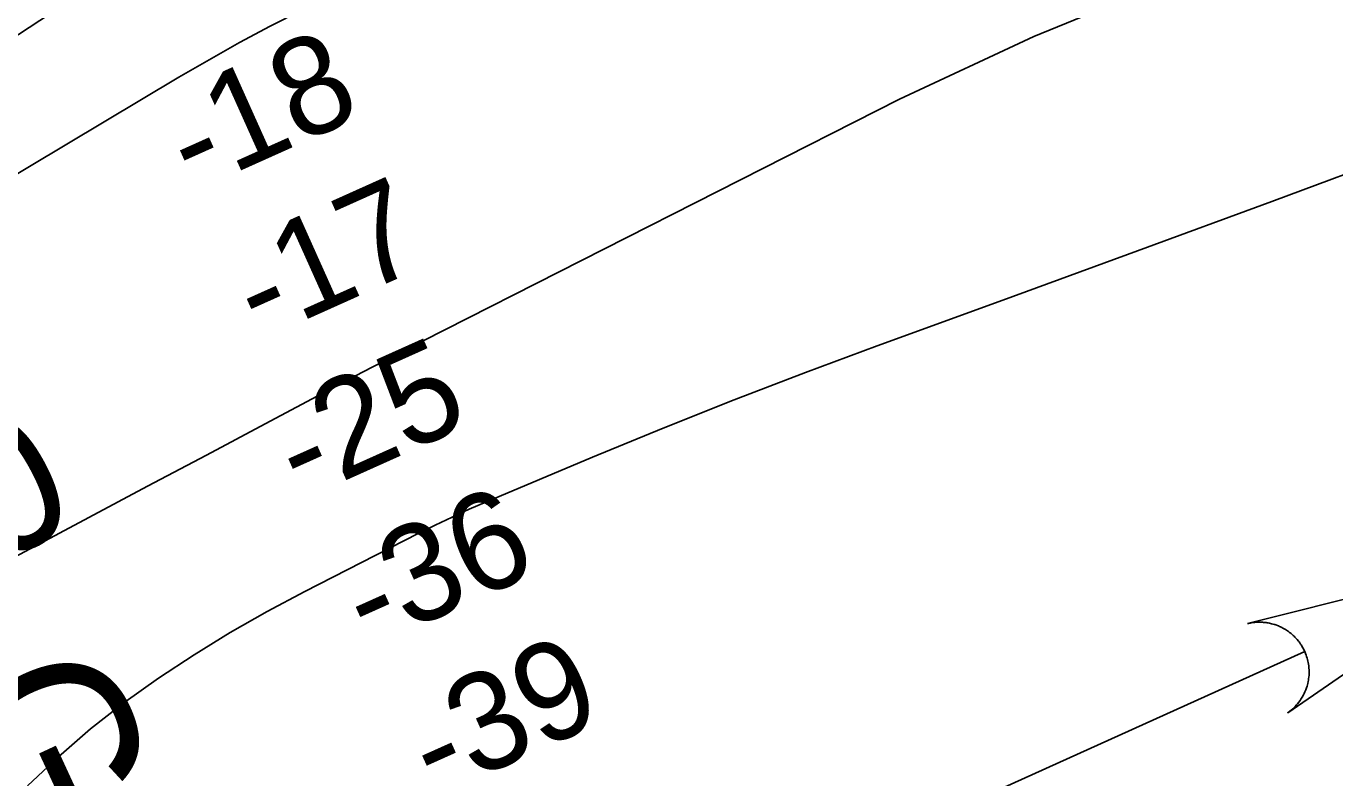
# Model space of a CAD drawing. Extents: x 3245246 to 3283090, y 806824 to 832173.
# Drawn here: x 3250190 to 3250994, y 815627 to 816088 of the extents above; entities that cross this region are included whole.
import ezdxf

# ---------------------------------------------------------------- set-up
doc = ezdxf.new("R2010")
doc.units = 0
for name, color, linetype in [('V-CHAN-NAID', 7, 'Continuous'), ('V-RIVR-RANG', 7, 'Continuous'), ('V-STRM-FLOW', 7, 'Continuous'), ('V-TOPO-DPTH', 7, 'Continuous'), ('V-TOPO-MINR', 7, 'Continuous'), ('V-TOPO-MINR-IDEN', 7, 'Continuous')]:
    doc.layers.add(name, color=color, linetype=linetype)

msp = doc.modelspace()

# ---------------------------------------------------------------- linework, layer by layer
at = {"layer": 'V-STRM-FLOW'}
msp.add_line((3250746.86, 815601.36), (3250975.08, 815704.4), dxfattribs=at)
msp.add_lwpolyline([(3250939.95, 815721.45), (3251104.13, 815762.67), (3250964.64, 815666.77), (3250967.05, 815668.62), (3250969.19, 815670.63), (3250970, 815671.5), (3250970.68, 815672.29), (3250971.47, 815673.27), (3250972.2, 815674.26), (3250972.79, 815675.13), (3250973.55, 815676.36), (3250974.31, 815677.72), (3250974.7, 815678.49), (3250975.17, 815679.51), (3250975.74, 815680.87), (3250976.13, 815681.95), (3250976.51, 815683.12), (3250976.73, 815683.91), (3250976.95, 815684.77), (3250977.18, 815685.84), (3250977.36, 815686.83), (3250977.51, 815687.82), (3250977.61, 815688.63), (3250977.72, 815689.85), (3250977.77, 815691.02), (3250977.78, 815691.96), (3250977.76, 815693.06), (3250977.7, 815694.01), (3250977.63, 815694.85), (3250977.56, 815695.51), (3250977.42, 815696.5), (3250977.25, 815697.52), (3250977.05, 815698.48), (3250976.82, 815699.44), (3250976.58, 815700.33), (3250976.28, 815701.3), (3250976.01, 815702.08), (3250975.59, 815703.19), (3250975.08, 815704.4), (3250974.9, 815704.78), (3250974.63, 815705.34), (3250974.3, 815705.99), (3250973.97, 815706.62), (3250973.62, 815707.22), (3250973.28, 815707.8), (3250972.86, 815708.47), (3250972.55, 815708.93), (3250972.09, 815709.59), (3250971.64, 815710.2), (3250971.32, 815710.62), (3250970.47, 815711.66), (3250970, 815712.2), (3250969.66, 815712.57), (3250969.1, 815713.16), (3250968.59, 815713.67), (3250968.04, 815714.2), (3250967.37, 815714.8), (3250966.73, 815715.34), (3250966.22, 815715.76), (3250965.77, 815716.1), (3250965.16, 815716.56), (3250964.6, 815716.95), (3250963.94, 815717.39), (3250963.26, 815717.83), (3250962.56, 815718.24), (3250961.66, 815718.75), (3250961, 815719.09), (3250960.27, 815719.45), (3250959.54, 815719.78), (3250958.94, 815720.03), (3250958.28, 815720.29), (3250957.3, 815720.66), (3250957.26, 815720.67), (3250956.67, 815720.87), (3250956.24, 815721), (3250955.57, 815721.2), (3250954.75, 815721.42), (3250954.08, 815721.58), (3250953.48, 815721.71), (3250952.71, 815721.86), (3250951.96, 815721.99), (3250951.43, 815722.06), (3250950.73, 815722.15), (3250949.76, 815722.25), (3250949.18, 815722.29), (3250948.73, 815722.31), (3250948.31, 815722.33), (3250947.81, 815722.34), (3250947.16, 815722.35), (3250946.51, 815722.34), (3250945.86, 815722.31), (3250945.22, 815722.28), (3250944.39, 815722.21), (3250943.89, 815722.16), (3250943.1, 815722.06), (3250942.19, 815721.92), (3250941.51, 815721.8), (3250941, 815721.69), (3250940.53, 815721.59), (3250940.19, 815721.51)], close=True, dxfattribs=at)
at = {"layer": 'V-TOPO-DPTH'}
for points in [[(3251008.65, 816418.7), (3250970.26, 816401.16), (3250932.14, 816383.04), (3250894.2, 816364.52), (3250358.55, 816097.99), (3250339.5, 816088.24), (3250320.61, 816078.21), (3250301.96, 816067.74), (3250283.46, 816056.99), (3250145.47, 815974.67), (3250058.43, 815922), (3249971.85, 815868.6), (3249885.95, 815814.11), (3249800.51, 815758.9), (3249613.84, 815636.59), (3249586.83, 815619.26)], [(3249586.83, 815619.26), (3249613.84, 815636.59), (3249800.51, 815758.9), (3249885.95, 815814.11), (3249971.85, 815868.6), (3250058.43, 815922), (3250145.47, 815974.67), (3250283.46, 816056.99), (3250301.96, 816067.74), (3250320.61, 816078.21), (3250339.5, 816088.24), (3250358.55, 816097.99), (3250894.2, 816364.52), (3250932.14, 816383.04), (3250970.26, 816401.16), (3251008.65, 816418.7)], [(3251065.96, 816170.17), (3250978.5, 816145.24), (3250892.47, 816116.46), (3250808.58, 816081.93), (3250726.13, 816043.55), (3250433.16, 815894.9), (3250420.98, 815888.67), (3250408.82, 815882.4), (3250396.69, 815876.07), (3250384.58, 815869.69), (3250336.48, 815844.17), (3250300.34, 815825), (3250264.2, 815805.83), (3250228.07, 815786.64), (3250191.94, 815767.46), (3250081.75, 815708.95), (3250027.75, 815680.1), (3249973.85, 815651.07), (3249920.1, 815621.77)], [(3249920.1, 815621.77), (3249973.85, 815651.07), (3250027.75, 815680.1), (3250081.75, 815708.95), (3250191.94, 815767.46), (3250228.07, 815786.64), (3250264.2, 815805.83), (3250300.34, 815825), (3250336.48, 815844.17), (3250384.58, 815869.69), (3250396.69, 815876.07), (3250408.82, 815882.4), (3250420.98, 815888.67), (3250433.16, 815894.9), (3250726.13, 816043.55), (3250808.58, 816081.93), (3250892.47, 816116.46), (3250978.5, 816145.24), (3251065.96, 816170.17)], [(3251037.48, 816011.33), (3250954.92, 815980.75), (3250872.28, 815950.37), (3250789.59, 815920.12), (3250712.31, 815891.95), (3250668.35, 815875.58), (3250624.55, 815858.8), (3250580.99, 815841.39), (3250537.59, 815823.58), (3250472.46, 815796.3), (3250461.81, 815791.7), (3250451.23, 815786.93), (3250440.76, 815781.93), (3250430.36, 815776.78), (3250360.8, 815741.28), (3250337.72, 815728.96), (3250314.99, 815716.07), (3250292.74, 815702.34), (3250270.84, 815688.06), (3250249.64, 815672.78), (3250229.05, 815656.77), (3250209.39, 815639.64), (3250190.33, 815621.76)], [(3250190.33, 815621.76), (3250209.39, 815639.64), (3250229.05, 815656.77), (3250249.64, 815672.78), (3250270.84, 815688.06), (3250292.74, 815702.34), (3250314.99, 815716.07), (3250337.72, 815728.96), (3250360.8, 815741.28), (3250430.36, 815776.78), (3250440.76, 815781.93), (3250451.23, 815786.93), (3250461.81, 815791.7), (3250472.46, 815796.3), (3250537.59, 815823.58), (3250580.99, 815841.39), (3250624.55, 815858.8), (3250668.35, 815875.58), (3250712.31, 815891.95), (3250789.59, 815920.12), (3250872.28, 815950.37), (3250954.92, 815980.75), (3251037.48, 816011.33)]]:
    msp.add_lwpolyline(points, dxfattribs=at)
at = {"layer": 'V-TOPO-MINR'}
for points in [[(3250999.81, 816478.2), (3250980.21, 816469.03), (3250306.43, 816156.26), (3250298.22, 816152.36), (3250290.05, 816148.36), (3250281.96, 816144.21), (3250273.92, 816139.97), (3250265.98, 816135.55), (3250258.11, 816131), (3250250.37, 816126.25), (3250242.7, 816121.36), (3249877.4, 815881.79)], [(3251008.65, 816418.7), (3250970.26, 816401.16), (3250932.14, 816383.04), (3250894.2, 816364.52), (3250358.55, 816097.99), (3250339.5, 816088.24), (3250320.61, 816078.21), (3250301.96, 816067.74), (3250283.46, 816056.99), (3250145.47, 815974.67), (3250058.43, 815922), (3249971.85, 815868.6), (3249885.95, 815814.11), (3249800.51, 815758.9), (3249613.84, 815636.59), (3249586.83, 815619.26)], [(3251065.96, 816170.17), (3250978.5, 816145.24), (3250892.47, 816116.46), (3250808.58, 816081.93), (3250726.13, 816043.55), (3250433.16, 815894.9), (3250420.98, 815888.67), (3250408.82, 815882.4), (3250396.69, 815876.07), (3250384.58, 815869.69), (3250336.48, 815844.17), (3250300.34, 815825), (3250264.2, 815805.83), (3250228.07, 815786.64), (3250191.94, 815767.46), (3250081.75, 815708.95), (3250027.75, 815680.1), (3249973.85, 815651.07), (3249920.1, 815621.77)], [(3251037.48, 816011.33), (3250954.92, 815980.75), (3250872.28, 815950.37), (3250789.59, 815920.12), (3250712.31, 815891.95), (3250668.35, 815875.58), (3250624.55, 815858.8), (3250580.99, 815841.39), (3250537.59, 815823.58), (3250472.46, 815796.3), (3250461.81, 815791.7), (3250451.23, 815786.93), (3250440.76, 815781.93), (3250430.36, 815776.78), (3250360.8, 815741.28), (3250337.72, 815728.96), (3250314.99, 815716.07), (3250292.74, 815702.34), (3250270.84, 815688.06), (3250249.64, 815672.78), (3250229.05, 815656.77), (3250209.39, 815639.64), (3250190.33, 815621.76)]]:
    msp.add_lwpolyline(points, dxfattribs=at)

# ---------------------------------------------------------------- texts
at = {"layer": 'V-CHAN-NAID'}
msp.add_text('GRAVE YARD (268.4)', height=100, rotation=294.82455, dxfattribs=at).set_placement((3250139.33, 815675.48))
at = {"layer": 'V-RIVR-RANG'}
for s, p in [('-18', (3250291.69, 815986.35)), ('-17', (3250332.72, 815895.16)), ('-25', (3250358.23, 815797)), ('-36', (3250399.69, 815706)), ('-39', (3250440.51, 815614.71))]:
    msp.add_text(s, height=60, rotation=24.17181, dxfattribs=at).set_placement(p)
at = {"layer": 'V-TOPO-MINR-IDEN'}
msp.add_text('-30', height=83, rotation=27.97016, dxfattribs=at).set_placement((3250082.99, 815709.79))

doc.saveas('drawing.dxf')
